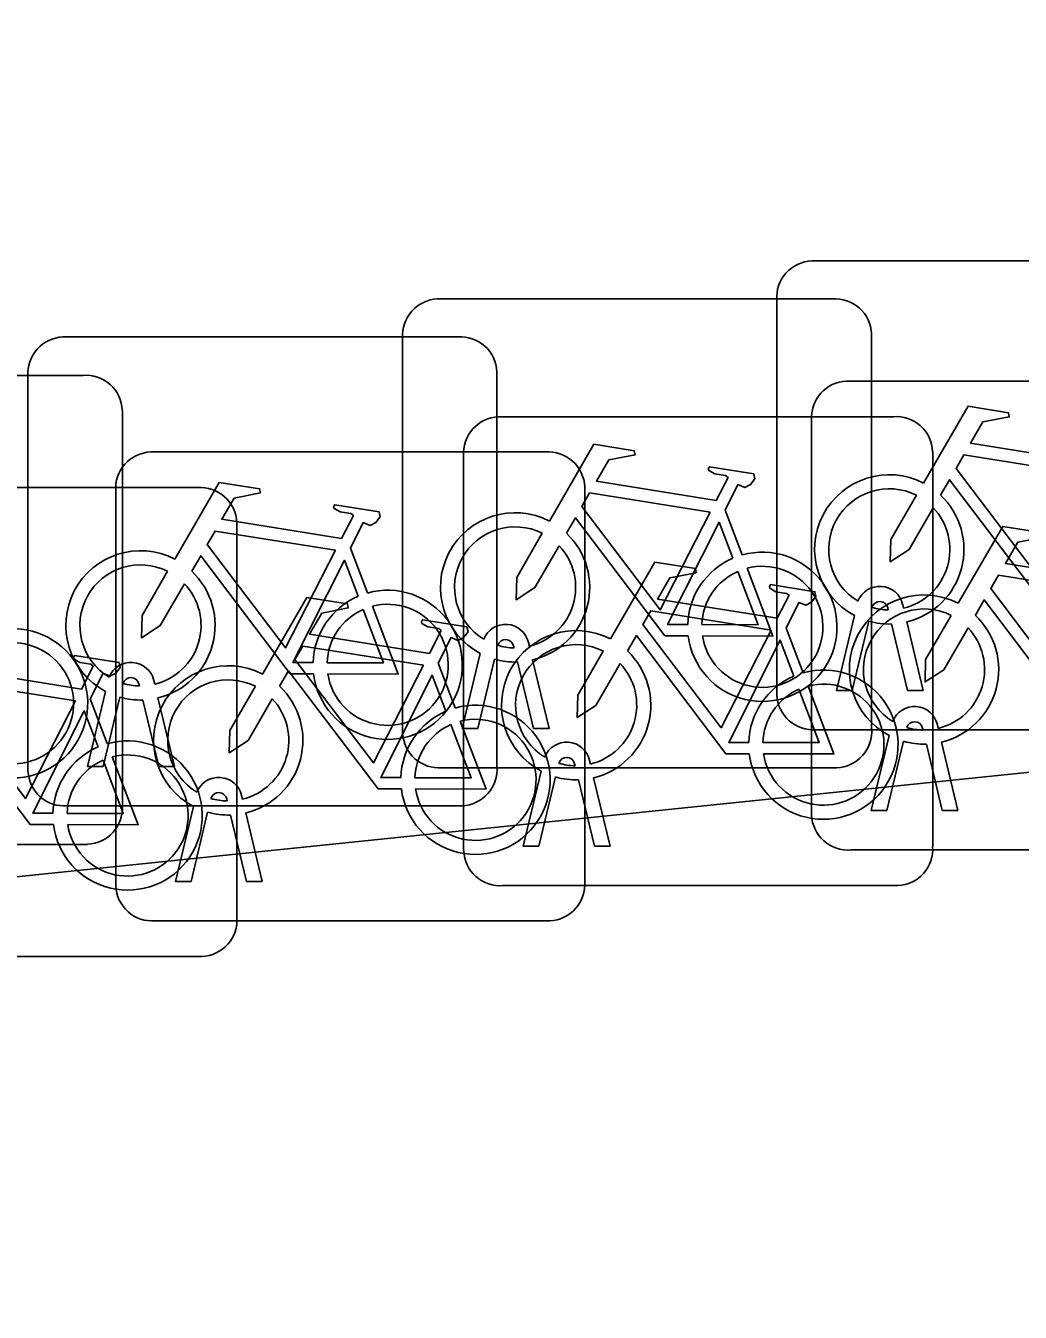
# Model space of a CAD drawing. Extents: x 160675 to 161153, y 383241 to 383714.
# Drawn here: x 161114.31 to 161116.428, y 383586.317 to 383589.057 of the extents above; entities that cross this region are included whole.
import ezdxf

# ---------------------------------------------------------------- set-up
doc = ezdxf.new("R2010")
doc.units = 0
for name, color, linetype in [('IMGEO_Fietsenrek', 7, 'Continuous'), ('IMGEO_Fietspad_gesloten', 7, 'Continuous'), ('IMGEO_Voetpad_open', 7, 'Continuous')]:
    doc.layers.add(name, color=color, linetype=linetype)

msp = doc.modelspace()

# ---------------------------------------------------------------- linework, layer by layer
at = {"layer": 'IMGEO_Fietsenrek'}
for p, q in [((161115.9839, 383588.5565), (161116.8248, 383588.5565)), ((161116.8248, 383588.5565), (161115.9839, 383588.5565)), ((161115.1869, 383588.4755), (161116.0278, 383588.4755)), ((161116.0278, 383588.4755), (161115.1869, 383588.4755)), ((161115.9095, 383587.6319), (161115.9095, 383588.4728)), ((161115.9095, 383588.4728), (161115.9095, 383587.6319)), ((161114.3889, 383588.3945), (161115.2298, 383588.3945)), ((161115.2298, 383588.3945), (161114.3889, 383588.3945)), ((161115.1125, 383587.5509), (161115.1125, 383588.3918)), ((161115.1125, 383588.3918), (161115.1125, 383587.5509)), ((161116.1115, 383588.4011), (161116.1115, 383587.5602)), ((161116.1115, 383587.5602), (161116.1115, 383588.4011)), ((161113.5909, 383588.3125), (161114.4318, 383588.3125)), ((161114.4318, 383588.3125), (161113.5909, 383588.3125)), ((161114.3145, 383587.4699), (161114.3145, 383588.3108)), ((161114.3145, 383588.3108), (161114.3145, 383587.4699)), ((161115.3135, 383588.3201), (161115.3135, 383587.4792)), ((161115.3135, 383587.4792), (161115.3135, 383588.3201)), ((161116.0579, 383588.3005), (161116.8988, 383588.3005)), ((161116.8988, 383588.3005), (161116.0579, 383588.3005)), ((161114.5155, 383588.2381), (161114.5155, 383587.3972)), ((161114.5155, 383587.3972), (161114.5155, 383588.2381)), ((161115.3169, 383588.2245), (161116.1578, 383588.2245)), ((161116.1578, 383588.2245), (161115.3169, 383588.2245)), ((161115.9835, 383587.3759), (161115.9835, 383588.2168)), ((161115.9835, 383588.2168), (161115.9835, 383587.3759)), ((161114.5759, 383588.1495), (161115.4168, 383588.1495)), ((161115.4168, 383588.1495), (161114.5759, 383588.1495)), ((161115.2425, 383587.2999), (161115.2425, 383588.1408)), ((161115.2425, 383588.1408), (161115.2425, 383587.2999)), ((161116.2415, 383588.1501), (161116.2415, 383587.3092)), ((161116.2415, 383587.3092), (161116.2415, 383588.1501)), ((161113.8349, 383588.0735), (161114.6758, 383588.0735)), ((161114.6758, 383588.0735), (161113.8349, 383588.0735)), ((161114.5015, 383587.2249), (161114.5015, 383588.0658)), ((161114.5015, 383588.0658), (161114.5015, 383587.2249)), ((161115.5005, 383588.0751), (161115.5005, 383587.2342)), ((161115.5005, 383587.2342), (161115.5005, 383588.0751)), ((161115.7992, 383588.0252), (161115.8355, 383587.93)), ((161114.7595, 383587.9991), (161114.7595, 383587.1582)), ((161114.7595, 383587.1582), (161114.7595, 383587.9991)), ((161115.0012, 383587.9442), (161115.0375, 383587.849)), ((161116.1469, 383587.8129), (161116.1459, 383587.8172)), ((161116.1776, 383587.8244), (161116.1794, 383587.8165)), ((161116.0365, 383587.6413), (161116.0748, 383587.8013)), ((161116.1052, 383587.7891), (161116.0699, 383587.6413)), ((161116.188, 383587.6413), (161116.1541, 383587.783)), ((161116.1864, 383587.7873), (161116.2214, 383587.6413)), ((161115.9292, 383587.7742), (161115.9655, 383587.679)), ((161115.3499, 383587.7319), (161115.3489, 383587.7362)), ((161115.3806, 383587.7434), (161115.3824, 383587.7355)), ((161115.1882, 383587.6992), (161115.2245, 383587.604)), ((161115.2395, 383587.5603), (161115.2778, 383587.7203)), ((161115.3082, 383587.7081), (161115.2729, 383587.5603)), ((161115.391, 383587.5603), (161115.3571, 383587.702)), ((161115.3894, 383587.7063), (161115.4244, 383587.5603)), ((161114.5519, 383587.6509), (161114.5509, 383587.6552)), ((161114.5826, 383587.6624), (161114.5844, 383587.6545)), ((161114.4415, 383587.4793), (161114.4798, 383587.6393)), ((161114.4472, 383587.6232), (161114.4835, 383587.528)), ((161114.5102, 383587.6271), (161114.4749, 383587.4793)), ((161114.593, 383587.4793), (161114.5591, 383587.621)), ((161114.5914, 383587.6253), (161114.6264, 383587.4793)), ((161116.0699, 383587.6413), (161116.0365, 383587.6413)), ((161116.2214, 383587.6413), (161116.188, 383587.6413)), ((161116.2209, 383587.5569), (161116.2199, 383587.5612)), ((161116.2516, 383587.5684), (161116.2534, 383587.5605)), ((161115.2729, 383587.5603), (161115.2395, 383587.5603)), ((161115.4244, 383587.5603), (161115.391, 383587.5603)), ((161116.8341, 383587.5575), (161115.9932, 383587.5575)), ((161115.9932, 383587.5575), (161116.8341, 383587.5575)), ((161116.1105, 383587.3853), (161116.1488, 383587.5453)), ((161116.1792, 383587.5331), (161116.1439, 383587.3853)), ((161116.262, 383587.3853), (161116.2281, 383587.527)), ((161116.2604, 383587.5313), (161116.2954, 383587.3853)), ((161114.4749, 383587.4793), (161114.4415, 383587.4793)), ((161114.6264, 383587.4793), (161114.593, 383587.4793)), ((161115.4799, 383587.4809), (161115.4789, 383587.4852)), ((161115.5106, 383587.4924), (161115.5124, 383587.4845)), ((161116.0371, 383587.4765), (161115.1962, 383587.4765)), ((161115.1962, 383587.4765), (161116.0371, 383587.4765)), ((161115.3695, 383587.3093), (161115.4078, 383587.4693)), ((161115.4382, 383587.4571), (161115.4029, 383587.3093)), ((161115.5194, 383587.4553), (161115.5544, 383587.3093)), ((161115.521, 383587.3093), (161115.4871, 383587.451)), ((161114.7389, 383587.4059), (161114.7379, 383587.4102)), ((161114.7696, 383587.4174), (161114.7714, 383587.4095)), ((161115.2391, 383587.3955), (161114.3982, 383587.3955)), ((161114.3982, 383587.3955), (161115.2391, 383587.3955)), ((161114.6285, 383587.2343), (161114.6668, 383587.3943)), ((161114.6972, 383587.3821), (161114.6619, 383587.2343)), ((161114.78, 383587.2343), (161114.7461, 383587.376)), ((161114.7784, 383587.3803), (161114.8134, 383587.2343)), ((161116.1439, 383587.3853), (161116.1105, 383587.3853)), ((161116.2954, 383587.3853), (161116.262, 383587.3853)), ((161114.4411, 383587.3135), (161113.6002, 383587.3135)), ((161113.6002, 383587.3135), (161114.4411, 383587.3135)), ((161115.4029, 383587.3093), (161115.3695, 383587.3093)), ((161115.5544, 383587.3093), (161115.521, 383587.3093)), ((161116.9081, 383587.3015), (161116.0672, 383587.3015)), ((161116.0672, 383587.3015), (161116.9081, 383587.3015)), ((161114.6619, 383587.2343), (161114.6285, 383587.2343)), ((161114.8134, 383587.2343), (161114.78, 383587.2343)), ((161116.1671, 383587.2255), (161115.3262, 383587.2255)), ((161115.3262, 383587.2255), (161116.1671, 383587.2255)), ((161115.4261, 383587.1505), (161114.5852, 383587.1505)), ((161114.5852, 383587.1505), (161115.4261, 383587.1505)), ((161114.6851, 383587.0745), (161113.8442, 383587.0745)), ((161113.8442, 383587.0745), (161114.6851, 383587.0745))]:
    msp.add_line(p, q, dxfattribs=at)
for points in [[(161116.2221, 383588.0832), (161116.3168, 383588.2467), (161116.403, 383588.2329), (161116.4047, 383588.2242), (161116.3486, 383588.2133), (161116.3224, 383588.168), (161116.5776, 383588.1272)], [(161115.4251, 383588.0022), (161115.5198, 383588.1657), (161115.606, 383588.1519), (161115.6077, 383588.1432), (161115.5516, 383588.1323), (161115.5254, 383588.087), (161115.7806, 383588.0462)], [(161116.5647, 383588.102), (161116.3079, 383588.143), (161116.2912, 383588.1142), (161116.4582, 383587.8939), (161116.5647, 383588.102)], [(161115.7806, 383588.0462), (161115.8056, 383588.095), (161115.8005, 383588.099), (161115.7773, 383588.1027), (161115.7646, 383588.1102), (161115.7636, 383588.1133), (161115.7658, 383588.1179), (161115.8606, 383588.1028), (161115.8629, 383588.0925), (161115.8535, 383588.0801), (161115.8411, 383588.0737), (161115.8266, 383588.0799), (161115.7992, 383588.0252)], [(161114.6271, 383587.9212), (161114.7218, 383588.0847), (161114.808, 383588.0709), (161114.8097, 383588.0622), (161114.7536, 383588.0513), (161114.7274, 383588.006), (161114.9826, 383587.9652)], [(161116.5178, 383587.8385), (161116.4681, 383587.8386), (161116.2774, 383588.0903), (161116.2584, 383588.0575)], [(161115.7677, 383588.021), (161115.5109, 383588.062), (161115.4942, 383588.0332), (161115.6612, 383587.8129), (161115.7677, 383588.021)], [(161116.2428, 383588.0307), (161116.1912, 383587.9415), (161116.1513, 383587.9155), (161116.1525, 383587.963), (161116.207, 383588.0572)], [(161114.9826, 383587.9652), (161115.0076, 383588.014), (161115.0025, 383588.018), (161114.9793, 383588.0217), (161114.9666, 383588.0292), (161114.9656, 383588.0323), (161114.9678, 383588.0369), (161115.0626, 383588.0218), (161115.0649, 383588.0115), (161115.0555, 383587.9991), (161115.0431, 383587.9927), (161115.0286, 383587.9989), (161115.0012, 383587.9442)], [(161115.7208, 383587.7575), (161115.6711, 383587.7576), (161115.4804, 383588.0093), (161115.4614, 383587.9765)], [(161115.8157, 383587.923), (161115.7864, 383587.9998), (161115.677, 383587.7817), (161115.7197, 383587.7816)], [(161114.9697, 383587.94), (161114.7129, 383587.981), (161114.6962, 383587.9522), (161114.8632, 383587.7319), (161114.9697, 383587.94)], [(161115.4458, 383587.9497), (161115.3942, 383587.8605), (161115.3543, 383587.8345), (161115.3555, 383587.882), (161115.41, 383587.9762)], [(161116.2961, 383587.8272), (161116.3908, 383587.9907), (161116.477, 383587.9769), (161116.4787, 383587.9682), (161116.4226, 383587.9573), (161116.3964, 383587.912), (161116.6516, 383587.8712)], [(161114.9228, 383587.6765), (161114.8731, 383587.6766), (161114.6824, 383587.9283), (161114.6634, 383587.8955)], [(161115.0177, 383587.842), (161114.9884, 383587.9188), (161114.879, 383587.7007), (161114.9217, 383587.7006)], [(161114.6478, 383587.8687), (161114.5962, 383587.7795), (161114.5563, 383587.7535), (161114.5575, 383587.801), (161114.612, 383587.8952)], [(161115.5551, 383587.7512), (161115.6498, 383587.9147), (161115.736, 383587.9009), (161115.7377, 383587.8922), (161115.6816, 383587.8813), (161115.6554, 383587.836), (161115.9106, 383587.7952)], [(161115.7497, 383587.7815), (161115.8696, 383587.7813), (161115.8264, 383587.8949)], [(161115.8462, 383587.9018), (161115.9012, 383587.7572), (161115.7511, 383587.7575)], [(161115.9106, 383587.7952), (161115.9356, 383587.844), (161115.9305, 383587.848), (161115.9073, 383587.8517), (161115.8946, 383587.8592), (161115.8936, 383587.8623), (161115.8958, 383587.8669), (161115.9906, 383587.8518), (161115.9929, 383587.8415), (161115.9835, 383587.8291), (161115.9711, 383587.8227), (161115.9566, 383587.8289), (161115.9292, 383587.7742)], [(161116.6387, 383587.846), (161116.3819, 383587.887), (161116.3652, 383587.8582), (161116.5322, 383587.6379), (161116.6387, 383587.846)], [(161114.8141, 383587.6762), (161114.9088, 383587.8397), (161114.995, 383587.8259), (161114.9967, 383587.8172), (161114.9406, 383587.8063), (161114.9144, 383587.761), (161115.1696, 383587.7202)], [(161114.9517, 383587.7005), (161115.0716, 383587.7003), (161115.0284, 383587.8139)], [(161115.0482, 383587.8208), (161115.1032, 383587.6762), (161114.9531, 383587.6765)], [(161115.8977, 383587.77), (161115.6409, 383587.811), (161115.6242, 383587.7822), (161115.7912, 383587.5619), (161115.8977, 383587.77)], [(161116.5918, 383587.5825), (161116.5421, 383587.5826), (161116.3514, 383587.8343), (161116.3324, 383587.8015)], [(161115.1696, 383587.7202), (161115.1946, 383587.769), (161115.1895, 383587.773), (161115.1663, 383587.7767), (161115.1536, 383587.7842), (161115.1526, 383587.7873), (161115.1548, 383587.7919), (161115.2496, 383587.7768), (161115.2519, 383587.7665), (161115.2425, 383587.7541), (161115.2301, 383587.7477), (161115.2156, 383587.7539), (161115.1882, 383587.6992)], [(161116.3168, 383587.7747), (161116.2652, 383587.6855), (161116.2253, 383587.6595), (161116.2265, 383587.707), (161116.281, 383587.8012)], [(161114.0731, 383587.6002), (161114.1678, 383587.7637), (161114.254, 383587.7499), (161114.2557, 383587.7412), (161114.1996, 383587.7303), (161114.1734, 383587.685), (161114.4286, 383587.6442)], [(161115.8508, 383587.5065), (161115.8011, 383587.5066), (161115.6104, 383587.7583), (161115.5914, 383587.7255)], [(161115.1567, 383587.695), (161114.8999, 383587.736), (161114.8832, 383587.7072), (161115.0502, 383587.4869), (161115.1567, 383587.695)], [(161115.5758, 383587.6987), (161115.5242, 383587.6095), (161115.4843, 383587.5835), (161115.4855, 383587.631), (161115.54, 383587.7252)], [(161115.9457, 383587.672), (161115.9164, 383587.7488), (161115.807, 383587.5307), (161115.8497, 383587.5306)], [(161114.4286, 383587.6442), (161114.4536, 383587.693), (161114.4485, 383587.697), (161114.4253, 383587.7007), (161114.4126, 383587.7082), (161114.4116, 383587.7113), (161114.4138, 383587.7159), (161114.5086, 383587.7008), (161114.5109, 383587.6905), (161114.5015, 383587.6781), (161114.4891, 383587.6717), (161114.4746, 383587.6779), (161114.4472, 383587.6232)], [(161115.1098, 383587.4315), (161115.0601, 383587.4316), (161114.8694, 383587.6833), (161114.8504, 383587.6505)], [(161115.2047, 383587.597), (161115.1754, 383587.6738), (161115.066, 383587.4557), (161115.1087, 383587.4556)], [(161114.4157, 383587.619), (161114.1589, 383587.66), (161114.1422, 383587.6312), (161114.3092, 383587.4109), (161114.4157, 383587.619)], [(161114.8348, 383587.6237), (161114.7832, 383587.5345), (161114.7433, 383587.5085), (161114.7445, 383587.556), (161114.799, 383587.6502)], [(161115.8797, 383587.5305), (161115.9996, 383587.5303), (161115.9564, 383587.6439)], [(161115.9762, 383587.6508), (161116.0312, 383587.5062), (161115.8811, 383587.5065)], [(161114.3688, 383587.3555), (161114.3191, 383587.3556), (161114.1284, 383587.6073), (161114.1094, 383587.5745)], [(161114.4637, 383587.521), (161114.4344, 383587.5978), (161114.325, 383587.3797), (161114.3677, 383587.3796)], [(161115.1387, 383587.4555), (161115.2586, 383587.4553), (161115.2154, 383587.5689)], [(161115.2352, 383587.5758), (161115.2902, 383587.4312), (161115.1401, 383587.4315)], [(161114.3977, 383587.3795), (161114.5176, 383587.3793), (161114.4744, 383587.4929)], [(161114.4942, 383587.4998), (161114.5492, 383587.3552), (161114.3991, 383587.3555)]]:
    msp.add_lwpolyline(points, dxfattribs=at)
for centre, radius, start, end in [((161115.9872, 383588.4786), 0.0779, 92.4484, 184.2845), ((161115.9872, 383588.4786), 0.0779, 92.4484, 184.2845), ((161115.1902, 383588.3976), 0.0779, 92.4484, 184.2845), ((161115.1902, 383588.3976), 0.0779, 92.4484, 184.2845), ((161116.0336, 383588.3978), 0.0779, 2.4484, 94.2845), ((161116.0336, 383588.3978), 0.0779, 2.4484, 94.2845), ((161114.3922, 383588.3166), 0.0779, 92.4484, 184.2845), ((161114.3922, 383588.3166), 0.0779, 92.4484, 184.2845), ((161115.2356, 383588.3168), 0.0779, 2.4484, 94.2845), ((161115.2356, 383588.3168), 0.0779, 2.4484, 94.2845), ((161114.4376, 383588.2348), 0.0779, 2.4484, 94.2845), ((161114.4376, 383588.2348), 0.0779, 2.4484, 94.2845), ((161116.0612, 383588.2226), 0.0779, 92.4484, 184.2845), ((161116.0612, 383588.2226), 0.0779, 92.4484, 184.2845), ((161115.3202, 383588.1466), 0.0779, 92.4484, 184.2845), ((161115.3202, 383588.1466), 0.0779, 92.4484, 184.2845), ((161116.1636, 383588.1468), 0.0779, 2.4484, 94.2845), ((161116.1636, 383588.1468), 0.0779, 2.4484, 94.2845), ((161114.5792, 383588.0716), 0.0779, 92.4484, 184.2845), ((161114.5792, 383588.0716), 0.0779, 92.4484, 184.2845), ((161115.4226, 383588.0718), 0.0779, 2.4484, 94.2845), ((161115.4226, 383588.0718), 0.0779, 2.4484, 94.2845), ((161116.1491, 383587.9419), 0.159, 62.6766, 242.1369), ((161114.6816, 383587.9958), 0.0779, 2.4484, 94.2845), ((161114.6816, 383587.9958), 0.0779, 2.4484, 94.2845), ((161116.1491, 383587.9419), 0.129, 63.3192, 238.903), ((161116.1491, 383587.9419), 0.159, 283.5766, 46.6042), ((161116.1491, 383587.9419), 0.129, 283.6043, 43.4302), ((161115.3521, 383587.8609), 0.159, 62.6766, 242.1369), ((161115.3521, 383587.8609), 0.129, 63.3192, 238.903), ((161115.3521, 383587.8609), 0.159, 283.5766, 46.6042), ((161115.3521, 383587.8609), 0.129, 283.6043, 43.4302), ((161114.5541, 383587.7799), 0.159, 62.6766, 242.1369), ((161115.8787, 383587.7769), 0.159, 113.3408, 178.3217), ((161115.8787, 383587.7769), 0.159, 187.0065, 105.7708), ((161114.5541, 383587.7799), 0.129, 63.3192, 238.903), ((161114.5541, 383587.7799), 0.159, 283.5766, 46.6042), ((161115.8787, 383587.7769), 0.129, 113.923, 177.9556), ((161115.8787, 383587.7769), 0.129, 188.6715, 104.5883), ((161114.5541, 383587.7799), 0.129, 283.6043, 43.4302), ((161116.1289, 383587.8133), 0.0499, 12.8025, 158.6934), ((161115.0807, 383587.6959), 0.159, 113.3408, 178.3217), ((161115.0807, 383587.6959), 0.159, 187.0065, 105.7708), ((161116.2231, 383587.6859), 0.159, 62.6766, 242.1369), ((161115.0807, 383587.6959), 0.129, 113.923, 177.9556), ((161115.0807, 383587.6959), 0.129, 188.6715, 104.5883), ((161116.2231, 383587.6859), 0.129, 63.3192, 238.903), ((161116.1289, 383587.8133), 0.0174, 12.8025, 163.4502), ((161116.1491, 383587.9419), 0.129, 253.415, 269.0204), ((161115.3319, 383587.7323), 0.0499, 12.8025, 158.6934), ((161116.1491, 383587.9419), 0.159, 253.9967, 271.7867), ((161116.2231, 383587.6859), 0.159, 283.5766, 46.6042), ((161114.2827, 383587.6139), 0.159, 187.0065, 105.7708), ((161115.4821, 383587.6099), 0.159, 62.6766, 242.1369), ((161116.2231, 383587.6859), 0.129, 283.6043, 43.4302), ((161114.2827, 383587.6139), 0.129, 188.6715, 104.5883), ((161115.3319, 383587.7323), 0.0174, 12.8025, 163.4502), ((161115.3521, 383587.8609), 0.129, 253.415, 269.0204), ((161115.4821, 383587.6099), 0.129, 63.3192, 238.903), ((161115.4821, 383587.6099), 0.159, 283.5766, 46.6042), ((161114.5339, 383587.6513), 0.0499, 12.8025, 158.6934), ((161115.3521, 383587.8609), 0.159, 253.9967, 271.7867), ((161115.4821, 383587.6099), 0.129, 283.6043, 43.4302), ((161114.7411, 383587.5349), 0.159, 62.6766, 242.1369), ((161116.0087, 383587.5259), 0.159, 113.3408, 178.3217), ((161116.0087, 383587.5259), 0.159, 187.0065, 105.7708), ((161114.5339, 383587.6513), 0.0174, 12.8025, 163.4502), ((161114.5541, 383587.7799), 0.129, 253.415, 269.0204), ((161114.7411, 383587.5349), 0.129, 63.3192, 238.903), ((161114.7411, 383587.5349), 0.159, 283.5766, 46.6042), ((161116.0087, 383587.5259), 0.129, 113.923, 177.9556), ((161116.0087, 383587.5259), 0.129, 188.6715, 104.5883), ((161114.5541, 383587.7799), 0.159, 253.9967, 271.7867), ((161114.7411, 383587.5349), 0.129, 283.6043, 43.4302), ((161115.9874, 383587.6352), 0.0779, 182.4484, 274.2845), ((161115.9874, 383587.6352), 0.0779, 182.4484, 274.2845), ((161115.2677, 383587.4509), 0.159, 113.3408, 178.3217), ((161115.2677, 383587.4509), 0.159, 187.0065, 105.7708), ((161116.2029, 383587.5573), 0.0499, 12.8025, 158.6934), ((161115.2677, 383587.4509), 0.129, 113.923, 177.9556), ((161115.2677, 383587.4509), 0.129, 188.6715, 104.5883), ((161116.2029, 383587.5573), 0.0174, 12.8025, 163.4502), ((161116.2231, 383587.6859), 0.129, 253.415, 269.0204), ((161114.5267, 383587.3749), 0.159, 187.0065, 105.7708), ((161115.1904, 383587.5542), 0.0779, 182.4484, 274.2845), ((161115.1904, 383587.5542), 0.0779, 182.4484, 274.2845), ((161116.0338, 383587.5544), 0.0779, 272.4484, 4.2845), ((161116.0338, 383587.5544), 0.0779, 272.4484, 4.2845), ((161114.5267, 383587.3749), 0.159, 113.3408, 178.3217), ((161115.4619, 383587.4813), 0.0499, 12.8025, 158.6934), ((161116.2231, 383587.6859), 0.159, 253.9967, 271.7867), ((161114.5267, 383587.3749), 0.129, 113.923, 177.9556), ((161114.5267, 383587.3749), 0.129, 188.6715, 104.5883), ((161115.2358, 383587.4734), 0.0779, 272.4484, 4.2845), ((161115.2358, 383587.4734), 0.0779, 272.4484, 4.2845), ((161115.4619, 383587.4813), 0.0174, 12.8025, 163.4502), ((161115.4821, 383587.6099), 0.129, 253.415, 269.0204), ((161114.3924, 383587.4732), 0.0779, 182.4484, 274.2845), ((161114.3924, 383587.4732), 0.0779, 182.4484, 274.2845), ((161114.7209, 383587.4063), 0.0499, 12.8025, 158.6934), ((161115.4821, 383587.6099), 0.159, 253.9967, 271.7867), ((161114.4378, 383587.3914), 0.0779, 272.4484, 4.2845), ((161114.4378, 383587.3914), 0.0779, 272.4484, 4.2845), ((161114.7209, 383587.4063), 0.0174, 12.8025, 163.4502), ((161114.7411, 383587.5349), 0.129, 253.415, 269.0204), ((161114.7411, 383587.5349), 0.159, 253.9967, 271.7867), ((161116.0614, 383587.3792), 0.0779, 182.4484, 274.2845), ((161116.0614, 383587.3792), 0.0779, 182.4484, 274.2845), ((161115.3204, 383587.3032), 0.0779, 182.4484, 274.2845), ((161115.3204, 383587.3032), 0.0779, 182.4484, 274.2845), ((161116.1638, 383587.3034), 0.0779, 272.4484, 4.2845), ((161116.1638, 383587.3034), 0.0779, 272.4484, 4.2845), ((161115.4228, 383587.2284), 0.0779, 272.4484, 4.2845), ((161115.4228, 383587.2284), 0.0779, 272.4484, 4.2845), ((161114.5794, 383587.2282), 0.0779, 182.4484, 274.2845), ((161114.5794, 383587.2282), 0.0779, 182.4484, 274.2845), ((161114.6818, 383587.1524), 0.0779, 272.4484, 4.2845), ((161114.6818, 383587.1524), 0.0779, 272.4484, 4.2845)]:
    msp.add_arc(centre, radius, start, end, dxfattribs=at)
at = {"layer": 'IMGEO_Fietspad_gesloten'}
msp.add_lwpolyline([(161120.919, 383585.807), (161124.393, 383586.061), (161124.031, 383588.251), (161097.14, 383585.472), (161095.135, 383585.325), (161088.148, 383584.88), (161085.622, 383584.741), (161084.155, 383584.661), (161072.168, 383584.096), (161068.177, 383583.808), (161062.195, 383583.186)], dxfattribs=at)
at = {"layer": 'IMGEO_Voetpad_open'}
msp.add_lwpolyline([(161128.698, 383590.188), (161131.185, 383591.861), (161131.736, 383592.39), (161132.591, 383593.336), (161129.716, 383593.455), (161105.374, 383590.924), (161105.316, 383591.598), (161103.493, 383591.497), (161099.226, 383591.056), (161099.422, 383589.166), (161096.343, 383588.84), (161089.735, 383588.159), (161085.197, 383587.691), (161085.622, 383584.741), (161088.148, 383584.88), (161095.135, 383585.325), (161097.14, 383585.472), (161124.031, 383588.251), (161124.042, 383588.252)], dxfattribs=at)

doc.saveas('drawing.dxf')
